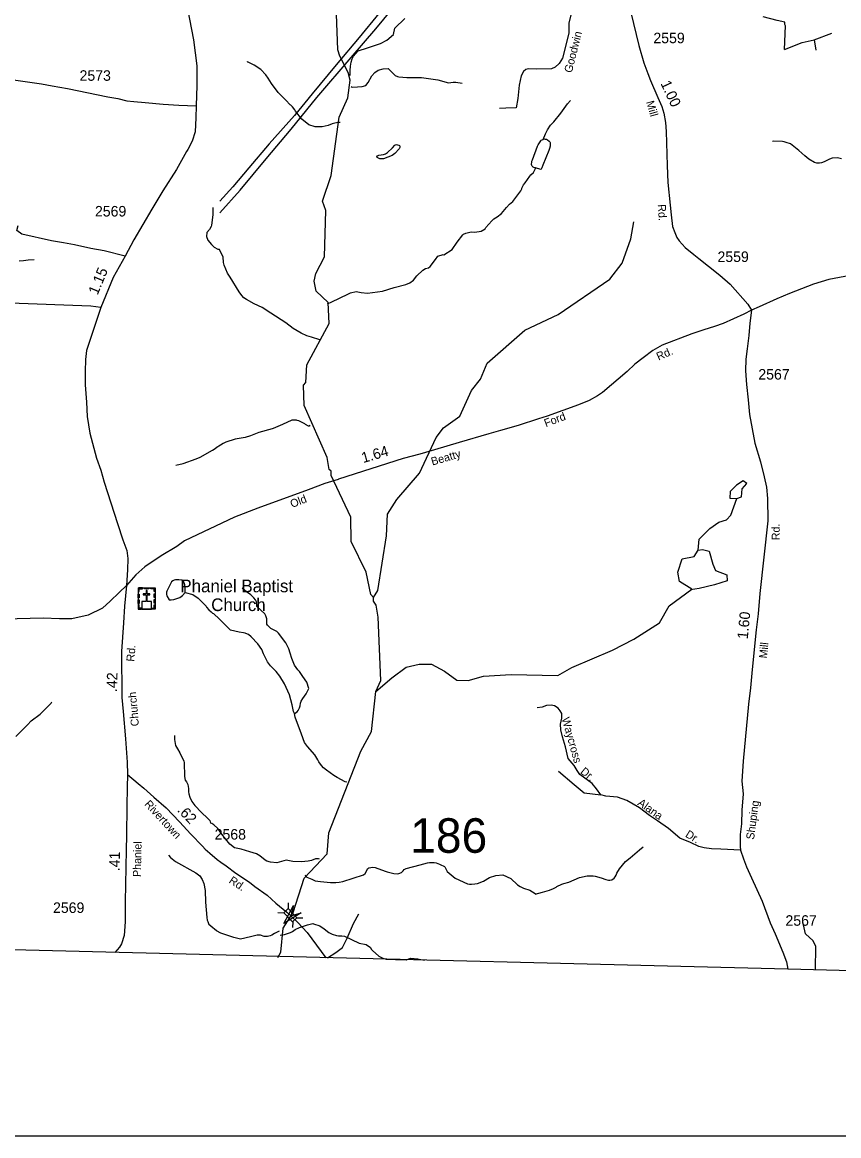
# Model space of a CAD drawing. Extents: x 1473865 to 1648260, y 639067 to 773536.
# Drawn here: x 1551434 to 1561128, y 639067 to 652286 of the extents above; entities that cross this region are included whole.
import ezdxf

# ---------------------------------------------------------------- set-up
doc = ezdxf.new("R2010")
doc.units = 0
for name, color, linetype in [('Exist Boundary Political CountyLine', 7, 'Continuous'), ('Exist Cultural Church with Cemetery CELL', 7, 'Continuous'), ('Exist Cultural Church with Cemetery Label', 7, 'Continuous'), ('Exist Hydrographic Creek Single Shore', 7, 'Continuous'), ('Exist Hydrographic Misc Water Feature', 7, 'Continuous'), ('Exist Road Non-System Type 51', 7, 'Continuous'), ('Exist Road Non-System Type 51 Label', 7, 'Continuous'), ('Exist Road Secondary Mileage Hundredths English Label', 7, 'Continuous'), ('Exist Road Secondary Structure Standard Bridge Attributed CELL', 7, 'Continuous'), ('Exist Road Secondary Structure Standard Bridge CELL', 7, 'Continuous'), ('Exist Road Secondary Structure Standard Bridge Number Label', 7, 'Continuous'), ('Exist Road Secondary Type 51 Attributed', 7, 'Continuous'), ('Exist Road Secondary Type 51 Label', 7, 'Continuous'), ('Exist Road Secondary Type 51 Number Label', 7, 'Continuous'), ('Exist Utilities Electrical Transmission Line', 7, 'Continuous'), ('Map Preparation Inset Cut Line', 7, 'Continuous')]:
    doc.layers.add(name, color=color, linetype=linetype)

msp = doc.modelspace()

# ---------------------------------------------------------------- linework, layer by layer
at = {"layer": 'Exist Boundary Political CountyLine'}
msp.add_lwpolyline([(1572314, 640793), (1567243, 640870), (1560523, 641043), (1546550, 641393), (1542567, 641489)], dxfattribs=at)
at = {"layer": 'Exist Cultural Church with Cemetery CELL'}
for points in [[(1552811, 645454), (1552811, 645498), (1552823, 645498), (1552823, 645454)], [(1552812, 645572), (1553011, 645572), (1553011, 645317), (1552812, 645317)], [(1552812, 645528), (1552823, 645528), (1552823, 645561), (1552863, 645561), (1552863, 645572), (1552812, 645572)], [(1552855, 645317), (1552967, 645317), (1552967, 645408), (1552916, 645408), (1552916, 645489), (1552949, 645489), (1552949, 645500), (1552916, 645500), (1552916, 645542), (1552904, 645542), (1552904, 645500), (1552871, 645500), (1552871, 645489), (1552904, 645489), (1552904, 645408), (1552855, 645408)], [(1552886, 645572), (1552937, 645572), (1552937, 645560), (1552886, 645560)], [(1553011, 645528), (1552999, 645528), (1552999, 645561), (1552959, 645561), (1552959, 645572), (1553011, 645572)], [(1552999, 645455), (1552999, 645499), (1553011, 645499), (1553011, 645455)], [(1552811, 645387), (1552811, 645430), (1552823, 645430), (1552823, 645387)], [(1552845, 645317), (1552845, 645329), (1552823, 645329), (1552823, 645369), (1552811, 645369), (1552811, 645317)], [(1552977, 645317), (1552977, 645329), (1552999, 645329), (1552999, 645369), (1553011, 645369), (1553011, 645317)], [(1552999, 645389), (1552999, 645433), (1553011, 645433), (1553011, 645389)]]:
    msp.add_lwpolyline(points, close=True, dxfattribs=at)
at = {"layer": 'Exist Hydrographic Creek Single Shore'}
for points in [[(1555605, 645458), (1555572, 645491), (1555517, 645758), (1555339, 646120), (1555335, 646412), (1555101, 646906), (1555101, 646958), (1555077, 646975), (1555054, 647117), (1554779, 647736), (1554774, 647979), (1554800, 648011), (1554811, 648221), (1555077, 648708), (1555064, 648958), (1554924, 649092), (1554900, 649211), (1554919, 649302), (1555021, 649500), (1555038, 650052), (1554998, 650161), (1555102, 650467), (1555196, 651158), (1555299, 651389), (1555327, 651598), (1555303, 651691), (1555206, 651883), (1555182, 651959), (1555163, 652383)], [(1555605, 645458), (1555656, 645539), (1555757, 646190), (1555769, 646446), (1555880, 646621), (1556151, 646934), (1556349, 647356), (1556434, 647470), (1556628, 647610), (1556766, 647916), (1556876, 648048), (1556954, 648240), (1557401, 648632), (1557796, 648817), (1558411, 649235), (1558555, 649426), (1558659, 649716), (1558696, 649915)], [(1555691, 644471), (1555660, 645224), (1555637, 645365), (1555604, 645415), (1555605, 645458)], [(1554468, 641184), (1554502, 641246), (1554531, 641531), (1554650, 641719), (1554781, 642126), (1555052, 642413), (1555073, 642665), (1555453, 643633), (1555582, 643866), (1555630, 644341), (1555691, 644471)]]:
    msp.add_lwpolyline(points, dxfattribs=at)
at = {"layer": 'Exist Hydrographic Misc Water Feature'}
for points in [[(1555327, 651653), (1555327, 651715), (1555329, 651763), (1555338, 651811), (1555350, 651851), (1555366, 651883), (1555423, 651946), (1555532, 651982), (1555688, 652035), (1555761, 652072), (1555840, 652141), (1555856, 652216), (1555976, 652332)], [(1555210, 651095), (1555186, 651095), (1555146, 651089), (1555113, 651082), (1555065, 651062), (1554993, 651045), (1554953, 651044), (1554913, 651046), (1554838, 651068), (1554754, 651134), (1554679, 651231), (1554671, 651247), (1554642, 651283), (1554624, 651302), (1554616, 651306), (1554562, 651360), (1554473, 651453), (1554391, 651558), (1554355, 651621), (1554326, 651663), (1554268, 651726), (1554189, 651777), (1554109, 651818), (1554101, 651814)], [(1555340, 651524), (1555350, 651517), (1555414, 651518), (1555471, 651524), (1555511, 651537), (1555541, 651569), (1555584, 651648), (1555618, 651688), (1555661, 651716), (1555717, 651735), (1555777, 651738), (1555862, 651655), (1555888, 651641), (1555904, 651637), (1556000, 651632), (1556172, 651632), (1556368, 651601), (1556495, 651566), (1556551, 651575), (1556583, 651573), (1556655, 651562)], [(1557618, 650895), (1557645, 650960), (1557670, 651008), (1557706, 651065), (1557743, 651103), (1557830, 651206), (1557909, 651317), (1557944, 651357)], [(1557527, 650556), (1557518, 650557), (1557509, 650561), (1557498, 650567), (1557487, 650577), (1557482, 650584), (1557480, 650597), (1557483, 650630), (1557485, 650638), (1557491, 650654), (1557550, 650815), (1557558, 650831), (1557589, 650878), (1557595, 650885), (1557607, 650891), (1557618, 650895)], [(1557618, 650895), (1557625, 650901), (1557631, 650901), (1557643, 650899), (1557658, 650897), (1557671, 650889), (1557690, 650874), (1557696, 650866), (1557700, 650858), (1557701, 650843), (1557702, 650821), (1557702, 650815), (1557694, 650786), (1557685, 650764), (1557615, 650591), (1557602, 650559), (1557593, 650542), (1557590, 650537), (1557527, 650556)], [(1555770, 650739), (1555829, 650794), (1555857, 650825), (1555867, 650831), (1555877, 650833), (1555887, 650831), (1555903, 650827), (1555911, 650821), (1555915, 650813), (1555915, 650801), (1555907, 650785), (1555858, 650729), (1555826, 650706), (1555721, 650663), (1555681, 650665), (1555649, 650680), (1555645, 650688), (1555652, 650700), (1555668, 650709), (1555722, 650715), (1555746, 650724), (1555770, 650739)], [(1561159, 650663), (1561111, 650676), (1561051, 650671), (1561019, 650661), (1560955, 650630), (1560923, 650618), (1560898, 650614), (1560867, 650615), (1560841, 650623), (1560771, 650660), (1560727, 650700), (1560653, 650765), (1560553, 650841), (1560505, 650859), (1560481, 650867), (1560459, 650872), (1560357, 650873), (1560341, 650869)], [(1555058, 648945), (1555108, 648968), (1555299, 649056), (1555331, 649073), (1555399, 649091), (1555459, 649078), (1555531, 649069), (1555712, 649095), (1555848, 649137), (1555989, 649172), (1556037, 649191), (1556078, 649226), (1556120, 649274), (1556189, 649341), (1556221, 649363), (1556257, 649372), (1556275, 649386), (1556340, 649471), (1556369, 649508), (1556431, 649528), (1556437, 649526), (1556539, 649589), (1556599, 649676), (1556666, 649764), (1556674, 649770), (1556700, 649781), (1556764, 649799), (1556808, 649793), (1556884, 649805), (1556928, 649833), (1556937, 649849), (1557007, 649928), (1557034, 649951), (1557074, 649977), (1557122, 650014), (1557182, 650088), (1557219, 650127), (1557257, 650160), (1557354, 650284), (1557366, 650308), (1557366, 650316), (1557386, 650355), (1557403, 650379), (1557459, 650459), (1557472, 650474), (1557502, 650502), (1557516, 650526), (1557527, 650550), (1557527, 650556)], [(1553696, 650088), (1553695, 650038), (1553695, 649998), (1553681, 649878), (1553677, 649862), (1553656, 649827), (1553627, 649791), (1553623, 649743), (1553636, 649699), (1553679, 649646), (1553713, 649615), (1553756, 649593), (1553772, 649593)], [(1554967, 648517), (1554869, 648549), (1554814, 648565), (1554744, 648594), (1554650, 648652), (1554563, 648716), (1554384, 648834), (1554281, 648899), (1554189, 648944), (1554098, 648993), (1554066, 649016), (1554039, 649042), (1554007, 649087), (1553901, 649259), (1553872, 649308), (1553830, 649402), (1553823, 649432), (1553819, 649501), (1553772, 649593)], [(1551397, 649452), (1551447, 649459), (1551504, 649466), (1551576, 649469)], [(1554848, 647501), (1554842, 647489), (1554834, 647491), (1554798, 647509), (1554790, 647517), (1554774, 647526), (1554718, 647554), (1554698, 647560), (1554690, 647562), (1554634, 647561), (1554523, 647510), (1554413, 647464), (1554401, 647460), (1554241, 647414), (1554144, 647376), (1554082, 647357), (1553960, 647338), (1553852, 647300), (1553820, 647284), (1553787, 647264), (1553737, 647232)], [(1553256, 647027), (1553344, 647046), (1553497, 647102), (1553545, 647121), (1553691, 647205), (1553737, 647232)], [(1559917, 646634), (1559972, 646651), (1559980, 646748), (1560035, 646811), (1559993, 646840), (1559913, 646790), (1559837, 646714), (1559833, 646638), (1559917, 646634)], [(1559459, 646020), (1559471, 646150), (1559597, 646276), (1559703, 646352), (1559795, 646377), (1559846, 646436), (1559917, 646634)], [(1559383, 645555), (1559236, 645645), (1559219, 645759), (1559269, 645915), (1559412, 645945), (1559459, 646020), (1559509, 646025), (1559589, 646008), (1559631, 645852), (1559665, 645776), (1559800, 645726), (1559804, 645654), (1559652, 645608), (1559471, 645565), (1559366, 645549)], [(1553366, 645515), (1553367, 645569), (1553363, 645606), (1553348, 645652), (1553330, 645662), (1553292, 645666), (1553253, 645667), (1553236, 645663), (1553220, 645655), (1553206, 645642), (1553194, 645618), (1553150, 645533), (1553146, 645519), (1553146, 645493), (1553149, 645477), (1553179, 645430), (1553201, 645430), (1553233, 645435), (1553305, 645458), (1553338, 645480), (1553366, 645515)], [(1553366, 645515), (1553458, 645492), (1553521, 645451), (1553582, 645388), (1553616, 645354), (1553620, 645344), (1553649, 645309), (1553675, 645287), (1553694, 645272), (1553706, 645268)], [(1554665, 644079), (1554696, 644100), (1554708, 644114), (1554725, 644146), (1554733, 644170), (1554737, 644202), (1554747, 644226), (1554766, 644257), (1554806, 644313), (1554835, 644376), (1554812, 644453), (1554765, 644521), (1554725, 644578), (1554706, 644600), (1554666, 644654), (1554635, 644731), (1554614, 644797), (1554600, 644849), (1554565, 644920), (1554476, 645035), (1554455, 645053), (1554383, 645090), (1554347, 645128), (1554339, 645142), (1554336, 645202), (1554325, 645241), (1554313, 645263), (1554218, 645352), (1554214, 645404), (1554203, 645428), (1554185, 645452), (1554149, 645489), (1554096, 645525), (1554044, 645566)], [(1555630, 644341), (1555821, 644504), (1555993, 644630), (1556145, 644664), (1556292, 644664), (1556448, 644584), (1556595, 644474), (1556726, 644470), (1556911, 644525), (1557239, 644541), (1557794, 644529), (1557959, 644626), (1558442, 644832), (1558693, 644961), (1559001, 645155), (1559114, 645357), (1559383, 645555)], [(1554665, 644079), (1554656, 644105), (1554637, 644183), (1554606, 644303), (1554548, 644432), (1554493, 644524), (1554447, 644577), (1554380, 644646), (1554345, 644694), (1554296, 644788), (1554280, 644839), (1554229, 644908), (1554150, 644991), (1554120, 645016), (1554106, 645023), (1554082, 645034), (1554062, 645039), (1554010, 645045), (1553906, 645071), (1553891, 645083), (1553822, 645152), (1553775, 645200), (1553706, 645268)], [(1551356, 643806), (1551495, 643944), (1551539, 643994), (1551645, 644070), (1551763, 644186), (1551777, 644202), (1551785, 644218)], [(1555286, 643265), (1555269, 643267), (1555172, 643321), (1555132, 643345), (1555045, 643408), (1555009, 643436), (1554985, 643461), (1554954, 643507), (1554942, 643531), (1554906, 643588), (1554820, 643689), (1554786, 643737), (1554749, 643833), (1554675, 644038), (1554665, 644079)], [(1553243, 643818), (1553241, 643772), (1553255, 643701), (1553275, 643660), (1553306, 643612), (1553353, 643515), (1553356, 643498), (1553360, 643333), (1553369, 643288), (1553383, 643270), (1553398, 643238), (1553409, 643190), (1553409, 643149), (1553412, 643126), (1553424, 643085), (1553447, 643037), (1553482, 642989), (1553563, 642905), (1553632, 642838), (1553660, 642808), (1553669, 642779)], [(1554964, 642350), (1554949, 642355), (1554917, 642355), (1554869, 642336), (1554829, 642326), (1554748, 642319), (1554648, 642324), (1554567, 642340), (1554457, 642309), (1554380, 642314), (1554338, 642326), (1554316, 642338), (1554253, 642391), (1554213, 642412), (1554134, 642439), (1554033, 642468), (1553954, 642487), (1553898, 642527), (1553845, 642590), (1553805, 642649), (1553754, 642713), (1553708, 642757), (1553683, 642775), (1553669, 642779)], [(1556396, 642288), (1556448, 642262), (1556452, 642258), (1556477, 642206), (1556575, 642126), (1556718, 642058), (1556742, 642052), (1556766, 642052), (1556806, 642057), (1556838, 642063), (1556911, 642088), (1556983, 642131), (1557056, 642158), (1557140, 642166), (1557235, 642120), (1557314, 642047), (1557346, 642027), (1557386, 642007), (1557461, 641982), (1557523, 641943), (1557525, 641937), (1557610, 641960), (1557692, 641983), (1557742, 642002), (1557774, 642018), (1557782, 642026), (1557839, 642053), (1557863, 642061), (1557925, 642076), (1558051, 642131), (1558140, 642151), (1558212, 642153), (1558236, 642149), (1558308, 642130), (1558363, 642109), (1558395, 642101), (1558411, 642101), (1558433, 642106), (1558460, 642124), (1558474, 642140), (1558486, 642162), (1558494, 642186), (1558526, 642237), (1558594, 642321), (1558652, 642366), (1558763, 642461), (1558804, 642498)], [(1553169, 642397), (1553192, 642371), (1553252, 642324), (1553496, 642190), (1553543, 642151), (1553570, 642111), (1553590, 642063), (1553604, 641978), (1553610, 641842), (1553627, 641657), (1553631, 641625), (1553635, 641610), (1553650, 641576)], [(1554791, 642163), (1554797, 642151), (1554814, 642137), (1554870, 642112), (1554910, 642095), (1554942, 642091), (1554974, 642087), (1555094, 642073), (1555158, 642073), (1555198, 642076), (1555238, 642084), (1555487, 642165), (1555503, 642179), (1555538, 642240), (1555548, 642246), (1555574, 642252), (1555592, 642254), (1555624, 642251), (1555744, 642210), (1555767, 642201), (1555847, 642181), (1555887, 642178), (1555903, 642180), (1555935, 642191), (1555958, 642211), (1555968, 642227), (1555990, 642241), (1556157, 642285), (1556245, 642308), (1556267, 642312), (1556325, 642311), (1556349, 642307), (1556389, 642292), (1556396, 642288)], [(1554483, 641494), (1554427, 641469), (1554395, 641449), (1554379, 641442), (1554346, 641434), (1554306, 641434), (1554263, 641447), (1554223, 641449), (1554142, 641428), (1554026, 641402), (1553946, 641419), (1553792, 641474), (1553738, 641501), (1553671, 641555), (1553650, 641576)], [(1554495, 641447), (1554547, 641456), (1554617, 641479), (1554643, 641490), (1554675, 641514), (1554724, 641538), (1554819, 641571), (1554883, 641586), (1554892, 641584), (1554966, 641559), (1555018, 641522), (1555075, 641481), (1555115, 641461), (1555163, 641444), (1555187, 641440), (1555227, 641440), (1555259, 641435), (1555434, 641355), (1555518, 641336), (1555569, 641300), (1555577, 641284), (1555591, 641267), (1555668, 641199), (1555716, 641174), (1555756, 641162), (1555864, 641159), (1555992, 641156), (1555995, 641156), (1556044, 641174), (1556132, 641167), (1556164, 641161), (1556209, 641151)], [(1560851, 641036), (1560855, 641315), (1560823, 641381), (1560732, 641465), (1560701, 641606)]]:
    msp.add_lwpolyline(points, dxfattribs=at)
at = {"layer": 'Exist Road Non-System Type 51'}
for q in [(1561047, 652156), (1560856, 651955)]:
    msp.add_line((1560834, 652077), q, dxfattribs=at)
for points in [[(1560482, 651964), (1560496, 652243), (1560488, 652260), (1560488, 652286), (1560398, 652305), (1560229, 652351)], [(1560482, 651964), (1560693, 652045), (1560834, 652077)], [(1552656, 649511), (1552408, 649571), (1552248, 649602), (1552053, 649645), (1551923, 649668), (1551781, 649692), (1551428, 649770), (1551370, 649814), (1551387, 649872)], [(1552365, 648900), (1552248, 648915), (1551291, 648951), (1551097, 648963), (1550953, 648967), (1550785, 648970), (1550654, 648966)], [(1558304, 643114), (1558251, 643186), (1558201, 643249), (1558053, 643355), (1558022, 643402), (1557985, 643461), (1557915, 643544), (1557885, 643684), (1557848, 643804), (1557828, 643885), (1557826, 643953), (1557839, 644023), (1557838, 644079), (1557822, 644113), (1557795, 644143), (1557752, 644170), (1557713, 644179), (1557659, 644173), (1557607, 644154), (1557549, 644146)], [(1557800, 643394), (1557987, 643238), (1558106, 643138), (1558304, 643114)], [(1559963, 642458), (1559729, 642468), (1559615, 642474), (1559528, 642484), (1559466, 642501), (1559366, 642550), (1559242, 642598), (1559105, 642714), (1558976, 642804), (1558882, 642868), (1558761, 642958), (1558610, 643048), (1558500, 643088), (1558362, 643098), (1558304, 643114)], [(1555057, 641180), (1555158, 641243), (1555236, 641302), (1555291, 641412), (1555366, 641585), (1555430, 641700)]]:
    msp.add_lwpolyline(points, dxfattribs=at)
at = {"layer": 'Exist Road Secondary Structure Standard Bridge Attributed CELL'}
msp.add_lwpolyline([(1554747, 641715), (1554539, 641587), (1554655, 641801), (1554623, 641676)], close=True, dxfattribs=at)
at = {"layer": 'Exist Road Secondary Structure Standard Bridge CELL'}
for p, q in [((1554591, 641833), (1554590, 641764)), ((1554470, 641716), (1554539, 641715)), ((1554694, 641655), (1554763, 641653)), ((1554645, 641607), (1554643, 641538))]:
    msp.add_line(p, q, dxfattribs=at)
msp.add_lwpolyline([(1554590, 641764), (1554695, 641655), (1554644, 641606), (1554539, 641715)], close=True, dxfattribs=at)
at = {"layer": 'Exist Road Secondary Type 51 Attributed'}
for points in [[(1553343, 652715), (1553468, 652076), (1553507, 651768), (1553505, 651535), (1553500, 651295)], [(1557949, 652389), (1557925, 652277), (1557922, 652161), (1557896, 652047), (1557847, 651858), (1557810, 651796), (1557761, 651752), (1557719, 651732), (1557538, 651730), (1557446, 651735), (1557412, 651725), (1557386, 651700), (1557357, 651648), (1557335, 651540), (1557319, 651379), (1557298, 651271), (1557176, 651266), (1557099, 651261)], [(1558659, 652401), (1558754, 652012), (1558813, 651805), (1558862, 651679), (1558891, 651596), (1558980, 651391), (1559029, 651286), (1559052, 651206), (1559072, 651094), (1559079, 650991), (1559090, 650587), (1559100, 650383), (1559127, 650113), (1559138, 649998), (1559152, 649862), (1559181, 649792), (1559206, 649729), (1559235, 649693), (1559306, 649612), (1559406, 649530), (1559465, 649482), (1559582, 649389), (1559716, 649283), (1559837, 649177), (1560047, 648941), (1560092, 648870)], [(1551190, 651624), (1551663, 651555), (1551787, 651530), (1551972, 651499), (1552448, 651402), (1552570, 651381), (1552677, 651353), (1552757, 651344), (1552893, 651335), (1553108, 651313), (1553292, 651302), (1553500, 651295)], [(1553500, 651295), (1553495, 651152), (1553486, 650985), (1553452, 650873), (1553400, 650776), (1553384, 650753), (1553263, 650539), (1553101, 650285), (1552973, 650066), (1552760, 649702), (1552656, 649511), (1552514, 649257), (1552365, 648900), (1552314, 648747), (1552246, 648543), (1552197, 648388), (1552186, 648283), (1552181, 648141), (1552182, 647980), (1552198, 647776), (1552206, 647606), (1552234, 647409), (1552316, 647113), (1552365, 646967), (1552407, 646826), (1552565, 646337), (1552629, 646142), (1552675, 646014), (1552689, 645918), (1552683, 645785), (1552671, 645600)], [(1561388, 649303), (1561010, 649233), (1560826, 649178), (1560542, 649066), (1560394, 649004), (1560182, 648907), (1560092, 648870)], [(1560092, 648870), (1559999, 648819), (1559757, 648711), (1559652, 648675), (1559524, 648633), (1559382, 648588), (1559031, 648454), (1558920, 648391), (1558805, 648302), (1558708, 648227), (1558617, 648140), (1558324, 647890), (1558262, 647850), (1558165, 647794), (1558037, 647745), (1557664, 647610), (1557561, 647578), (1557321, 647498), (1557111, 647438), (1556972, 647398), (1556621, 647299), (1556329, 647208), (1556154, 647160), (1555957, 647107), (1555190, 646860), (1555186, 646858), (1555027, 646809), (1554827, 646735), (1554232, 646516), (1553953, 646410), (1553359, 646128), (1553270, 646064), (1553081, 645953), (1552889, 645822), (1552782, 645726), (1552671, 645600)], [(1560092, 648870), (1560071, 648715), (1560059, 648566), (1560040, 648408), (1560026, 648286), (1560022, 648148), (1560032, 647986), (1560052, 647805), (1560067, 647629), (1560133, 647290), (1560198, 647067), (1560244, 646889), (1560271, 646766), (1560281, 646634), (1560286, 646368), (1560191, 645503), (1560170, 645265), (1560147, 645073), (1560101, 644601), (1560078, 644386), (1560056, 644192), (1559994, 643514), (1559977, 643278), (1559991, 643126), (1559979, 642932), (1559974, 642769), (1559958, 642644), (1559959, 642502), (1559963, 642458), (1559995, 642355), (1560033, 642259), (1560092, 642127), (1560217, 641850), (1560313, 641596), (1560374, 641465), (1560462, 641245), (1560507, 641130), (1560524, 641043)], [(1552671, 645600), (1552586, 645515), (1552478, 645412), (1552387, 645329), (1552217, 645247), (1552022, 645202), (1551876, 645202), (1551680, 645210), (1551374, 645202), (1550726, 645194), (1550494, 645194), (1550354, 645189), (1550260, 645191), (1550164, 645209), (1549964, 645270), (1549805, 645325), (1549636, 645398)], [(1552671, 645600), (1552646, 645355), (1552636, 645157), (1552613, 644815), (1552614, 644271), (1552632, 644102), (1552658, 643779), (1552681, 643503), (1552682, 643354)], [(1552682, 643354), (1552681, 643203), (1552677, 642978), (1552670, 642633), (1552668, 642462), (1552654, 641845), (1552656, 641606), (1552645, 641445), (1552610, 641344), (1552588, 641305), (1552532, 641243)], [(1552682, 643354), (1552809, 643249), (1552879, 643194), (1552996, 643088), (1553142, 642958), (1553299, 642795), (1553436, 642646), (1553572, 642503), (1553605, 642469), (1553661, 642423), (1553748, 642346), (1553793, 642314), (1553854, 642272), (1553971, 642184), (1554132, 642078), (1554196, 642025), (1554342, 641923), (1554444, 641828), (1554575, 641721), (1554623, 641676)], [(1554623, 641676), (1554705, 641597), (1554815, 641479), (1555037, 641180)]]:
    msp.add_lwpolyline(points, dxfattribs=at)
at = {"layer": 'Exist Utilities Electrical Transmission Line'}
for points in [[(1553779, 650023), (1553779, 650024), (1554019, 650291), (1554331, 650666), (1554627, 651016), (1554931, 651391), (1555340, 651867), (1555630, 652209), (1555938, 652578)], [(1555668, 652391), (1555433, 652106), (1555159, 651779), (1554875, 651438), (1554667, 651180), (1554367, 650843), (1554124, 650556), (1553933, 650334), (1553781, 650162), (1553781, 650162)]]:
    msp.add_lwpolyline(points, dxfattribs=at)
at = {"layer": 'Map Preparation Inset Cut Line'}
msp.add_lwpolyline([(1544131, 639067), (1606587, 639067), (1606587, 678674), (1544131, 678674), (1544131, 639067)], dxfattribs=at)

# ---------------------------------------------------------------- texts
at = {"layer": 'Exist Cultural Church with Cemetery Label'}
for s, p in [('Phaniel Baptist', (1553311, 645519)), ('Church', (1553677, 645296))]:
    msp.add_text(s, height=150, rotation=0, dxfattribs=at).set_placement(p)
at = {"layer": 'Exist Road Non-System Type 51 Label'}
for s, rotation, p in [('Waycross', 285.7982, (1557837, 644020)), ('Dr.', 320.5721, (1558052, 643377)), ('Alana', 324.5407, (1558732, 643000)), ('Dr.', 328.5797, (1559298, 642621))]:
    msp.add_text(s, height=95, rotation=rotation, dxfattribs=at).set_placement(p)
at = {"layer": 'Exist Road Secondary Mileage Hundredths English Label'}
for s, rotation, p in [('1.00', 294.9639, (1559009, 651561)), ('1.15', 67.3997, (1552328, 649041)), ('1.64', 16.3446, (1555481, 647052)), ('1.60', 84.4364, (1560047, 644959)), ('.42', 87.9937, (1552557, 644333)), ('.62', 313.9573, (1553266, 642925)), ('.41', 88.7317, (1552589, 642206))]:
    msp.add_text(s, height=125, rotation=rotation, dxfattribs=at).set_placement(p)
at = {"layer": 'Exist Road Secondary Structure Standard Bridge Number Label'}
msp.add_text('186', height=410.1, dxfattribs=at).set_placement((1556039, 642426))
at = {"layer": 'Exist Road Secondary Type 51 Label'}
for s, rotation, p in [('Goodwin', 75.9337, (1557958, 651679)), ('Mill', 285.9748, (1558841, 651340)), ('Rd.', 273.4167, (1558979, 650123)), ('Rd.', 23.4393, (1558988, 648269)), ('Ford', 20.819, (1557651, 647478)), ('Beatty', 16.2448, (1556303, 647023)), ('Old', 21.4857, (1554637, 646519)), ('Rd.', 90.0927, (1560427, 646137)), ('Rd.', 85.7305, (1552764, 644693)), ('Mill', 84.4364, (1560275, 644731)), ('Church', 94.8546, (1552819, 643932)), ('Rivertown', 312.7217, (1552878, 642998)), ('Shuping', 82.4604, (1560121, 642579)), ('Phaniel', 88.7317, (1552842, 642138)), ('Rd.', 326.5728, (1553879, 642076))]:
    msp.add_text(s, height=95, rotation=rotation, dxfattribs=at).set_placement(p)
at = {"layer": 'Exist Road Secondary Type 51 Number Label'}
for s, p in [('2559', (1558927, 652037)), ('2573', (1552114, 651591)), ('2569', (1552297, 649980)), ('2559', (1559688, 649440)), ('2567', (1560173, 648044)), ('2568', (1553718, 642583)), ('2569', (1551799, 641712)), ('2567', (1560495, 641560))]:
    msp.add_text(s, height=125, dxfattribs=at).set_placement(p)

doc.saveas('drawing.dxf')
